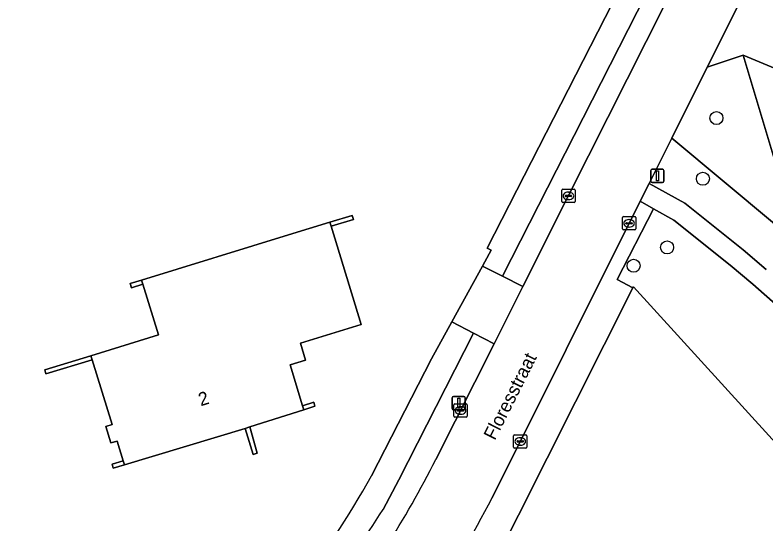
# Model space of a CAD drawing. Extents: x 162417 to 163722, y 384268 to 385417.
# Drawn here: x 163412.4 to 163468.9, y 384656 to 384694.2 of the extents above; entities that cross this region are included whole.
import ezdxf

# ---------------------------------------------------------------- set-up
doc = ezdxf.new("R2010")
doc.units = 0
for name, color, linetype in [('IMGEO_Berm_groen', 7, 'Continuous'), ('IMGEO_Boom', 7, 'Continuous'), ('IMGEO_Erf', 7, 'Continuous'), ('IMGEO_Groenvoorziening', 7, 'Continuous'), ('IMGEO_Hek', 7, 'Continuous'), ('IMGEO_Kolk', 7, 'Continuous'), ('IMGEO_Lichtmast', 7, 'Continuous'), ('IMGEO_Muur', 7, 'Continuous'), ('IMGEO_Openbare_ruimte_label', 7, 'Continuous'), ('IMGEO_Pand', 7, 'Continuous'), ('IMGEO_Pand_nummerreeks', 7, 'Continuous'), ('IMGEO_Rijbaan_lokaal_open', 7, 'Continuous'), ('IMGEO_Voetpad_halfverhard', 7, 'Continuous'), ('IMGEO_Voetpad_open', 7, 'Continuous')]:
    doc.layers.add(name, color=color, linetype=linetype)

msp = doc.modelspace()

# ---------------------------------------------------------------- linework, layer by layer
at = {"layer": 'IMGEO_Berm_groen'}
for points in [[(163467.647, 384710.327), (163467.268, 384710.395), (163449.056, 384674.591), (163450.578, 384673.812), (163454.071, 384680.764), (163464.216, 384700.914)], [(163469.772, 384672.33), (163467.865, 384674.003), (163466.183, 384675.435), (163461.935, 384678.823), (163460.408, 384679.673), (163457.666, 384674.338), (163458.848, 384673.73), (163458.908, 384673.806), (163474.172, 384657.022), (163503.834, 384668.371), (163520.825, 384669.345), (163543.475, 384681.474), (163585.432, 384691.917), (163602.43, 384671.194), (163617.872, 384681.245), (163635.32, 384692.539), (163632.434, 384696.611), (163652.863, 384709.886), (163655.792, 384705.79)], [(163473.287, 384675.375), (163461.78, 384684.985), (163460.076, 384681.575), (163462.751, 384680.085), (163467.155, 384676.576), (163468.874, 384675.113)], [(163444.048, 384660.817), (163448.42, 384669.517), (163446.884, 384670.318), (163441.276, 384659.294), (163440.077, 384657.063)]]:
    msp.add_lwpolyline(points, dxfattribs=at)
for centre, radius, start, end in [((163372.322, 384697.23), 80.439, 327.69017, 333.08477), ((163349.96, 384713.846), 106.515, 323.65813, 327.78495)]:
    msp.add_arc(centre, radius, start, end, dxfattribs=at)
at = {"layer": 'IMGEO_Boom'}
for centre in [(163465.141, 384686.493), (163464.123, 384681.926), (163461.429, 384676.762), (163458.914, 384675.383)]:
    msp.add_circle(centre, 0.489, dxfattribs=at)
at = {"layer": 'IMGEO_Erf'}
for points in [[(163469.126, 384699.679), (163464.448, 384690.322), (163467.143, 384691.226), (163484.237, 384684.113), (163500, 384688.721), (163580.363, 384712.213), (163579.87, 384714.065), (163582.836, 384714.854), (163583.309, 384713.074), (163598.787, 384717.599), (163632.332, 384732.289)], [(163439.207, 384659.583), (163443.713, 384668.387), (163445.245, 384671.173), (163447.549, 384675.363), (163448.047, 384676.269), (163448.203, 384676.553), (163447.906, 384676.713), (163460.651, 384701.67), (163461.429, 384701.275), (163462.377, 384703.14), (163461.604, 384703.558), (163465.046, 384710.362), (163457.241, 384724.223), (163456.356, 384725.796), (163426.302, 384716.894), (163404.174, 384710.339), (163359.949, 384697.239), (163309.903, 384682.414), (163310.09, 384681.76), (163333.508, 384602.071)], [(163477.053, 384616.061), (163494.178, 384625.448), (163492.655, 384633.034), (163488.848, 384640.395), (163490.386, 384642.261), (163485.646, 384644.406), (163474.172, 384657.022), (163458.908, 384673.806), (163458.848, 384673.73), (163448.112, 384652.334), (163445.562, 384648.482), (163444.229, 384646.468), (163441.62, 384642.927), (163440.661, 384641.624), (163437.621, 384637.821), (163433.577, 384633.672), (163432.556, 384632.606)]]:
    msp.add_lwpolyline(points, dxfattribs=at)
msp.add_lwpolyline([(163414.648, 384667.55), (163418.121, 384668.618), (163423.191, 384670.177), (163422.018, 384673.996), (163421.159, 384673.732), (163421.066, 384674.038), (163421.924, 384674.302), (163432.972, 384677.7), (163436.081, 384678.656), (163437.751, 384679.17), (163437.85, 384678.867), (163436.172, 384678.357), (163438.427, 384670.953), (163433.875, 384669.56), (163434.243, 384668.287), (163433.093, 384667.922), (163434.022, 384664.858), (163434.875, 384665.118), (163434.957, 384664.826), (163434.113, 384664.556), (163430.056, 384663.259), (163430.618, 384661.287), (163430.317, 384661.195), (163429.702, 384663.147), (163420.642, 384660.41), (163419.8, 384660.155), (163419.706, 384660.462), (163420.547, 384660.72), (163420.093, 384662.199), (163419.616, 384662.053), (163419.235, 384663.295), (163419.712, 384663.442), (163418.215, 384668.311), (163414.741, 384667.243)], close=True, dxfattribs=at)
msp.add_arc((163383.007, 384690.738), 64.258, 321.562, 330.99773, dxfattribs=at)
at = {"layer": 'IMGEO_Groenvoorziening'}
for points in [[(163632.332, 384732.289), (163598.787, 384717.599), (163583.309, 384713.074), (163583.612, 384711.932), (163580.647, 384711.144), (163580.363, 384712.213), (163500, 384688.721), (163484.237, 384684.113), (163467.143, 384691.226), (163469.49, 384683.461), (163479.995, 384678.63), (163480.345, 384679.402), (163485.499, 384677.78), (163500, 384682.013), (163598.068, 384710.642)], [(163592.683, 384706.906), (163500, 384679.941), (163486.222, 384675.932), (163479.719, 384678.022), (163479.995, 384678.63), (163469.49, 384683.461), (163467.143, 384691.226), (163464.448, 384690.322), (163461.78, 384684.985), (163473.287, 384675.375)], [(163443.594, 384649.939), (163445.562, 384648.482), (163448.112, 384652.334), (163458.848, 384673.73), (163457.666, 384674.338), (163460.408, 384679.673), (163459.405, 384680.232), (163448.271, 384657.924)]]:
    msp.add_lwpolyline(points, dxfattribs=at)
msp.add_arc((163370.348, 384698.203), 87.718, 326.61785, 332.66515, dxfattribs=at)
at = {"layer": 'IMGEO_Hek'}
for points in [[(163479.995, 384678.63), (163469.49, 384683.461), (163467.143, 384691.226)], [(163458.848, 384673.73), (163458.908, 384673.806), (163474.172, 384657.022)]]:
    msp.add_lwpolyline(points, dxfattribs=at)
at = {"layer": 'IMGEO_Kolk'}
for p, q in [((163453.511, 384680.211), (163453.511, 384681.063)), ((163453.586, 384681.137), (163454.438, 384681.137)), ((163454.512, 384681.063), (163454.512, 384680.211)), ((163453.77, 384680.631), (163453.77, 384680.643)), ((163454.208, 384680.594), (163453.81, 384680.594)), ((163453.813, 384680.68), (163454.211, 384680.68)), ((163453.999, 384680.917), (163454.024, 384680.917)), ((163454.254, 384680.643), (163454.254, 384680.631)), ((163454.438, 384680.137), (163453.586, 384680.137)), ((163454.022, 384680.357), (163453.997, 384680.357)), ((163458.073, 384678.15), (163458.073, 384679.002)), ((163458.148, 384679.076), (163459, 384679.076)), ((163458.561, 384678.856), (163458.586, 384678.856)), ((163459.074, 384679.002), (163459.074, 384678.15)), ((163458.332, 384678.57), (163458.332, 384678.582)), ((163458.77, 384678.533), (163458.372, 384678.533)), ((163458.375, 384678.619), (163458.773, 384678.619)), ((163458.584, 384678.296), (163458.559, 384678.296)), ((163458.816, 384678.582), (163458.816, 384678.57)), ((163459, 384678.076), (163458.148, 384678.076)), ((163445.408, 384664.069), (163445.408, 384664.921)), ((163445.483, 384664.995), (163446.335, 384664.995)), ((163445.896, 384664.775), (163445.921, 384664.775)), ((163446.409, 384664.921), (163446.409, 384664.069)), ((163445.667, 384664.489), (163445.667, 384664.501)), ((163446.105, 384664.452), (163445.707, 384664.452)), ((163445.71, 384664.538), (163446.108, 384664.538)), ((163445.919, 384664.215), (163445.894, 384664.215)), ((163446.151, 384664.501), (163446.151, 384664.489)), ((163446.335, 384663.995), (163445.483, 384663.995)), ((163449.888, 384661.744), (163449.888, 384662.596)), ((163449.963, 384662.67), (163450.815, 384662.67)), ((163450.376, 384662.45), (163450.401, 384662.45)), ((163450.889, 384662.596), (163450.889, 384661.744)), ((163450.147, 384662.164), (163450.147, 384662.176)), ((163450.585, 384662.127), (163450.187, 384662.127)), ((163450.19, 384662.213), (163450.588, 384662.213)), ((163450.399, 384661.89), (163450.374, 384661.89)), ((163450.631, 384662.176), (163450.631, 384662.164)), ((163450.815, 384661.67), (163449.963, 384661.67))]:
    msp.add_line(p, q, dxfattribs=at)
for points in [[(163453.511, 384680.211), (163453.511, 384681.063)], [(163453.586, 384681.137), (163454.438, 384681.137)], [(163454.512, 384681.063), (163454.512, 384680.211)], [(163454.438, 384680.137), (163453.586, 384680.137)], [(163458.073, 384678.15), (163458.073, 384679.002)], [(163458.148, 384679.076), (163459, 384679.076)], [(163459.074, 384679.002), (163459.074, 384678.15)], [(163459, 384678.076), (163458.148, 384678.076)], [(163445.408, 384664.069), (163445.408, 384664.921)], [(163445.483, 384664.995), (163446.335, 384664.995)], [(163446.409, 384664.921), (163446.409, 384664.069)], [(163446.335, 384663.995), (163445.483, 384663.995)], [(163449.888, 384661.744), (163449.888, 384662.596)], [(163449.963, 384662.67), (163450.815, 384662.67)], [(163450.889, 384662.596), (163450.889, 384661.744)], [(163450.815, 384661.67), (163449.963, 384661.67)]]:
    msp.add_lwpolyline(points, dxfattribs=at)
for centre, radius, start, end in [((163453.588, 384681.061), 0.0765, 91.552, 178.448), ((163453.588, 384681.061), 0.0765, 91.552, 178.448), ((163454.436, 384681.061), 0.0765, 1.552, 88.448), ((163454.436, 384681.061), 0.0765, 1.552, 88.448), ((163453.81, 384680.64), 0.0403, 85.8775, 175.7526), ((163453.807, 384680.63), 0.0366, 178.938, 274.7102), ((163454.211, 384680.637), 0.043, 264.8664, 352.4533), ((163454.215, 384680.642), 0.0386, 1.7309, 96.639), ((163453.588, 384680.213), 0.0765, 181.552, 268.448), ((163453.588, 384680.213), 0.0765, 181.552, 268.448), ((163454.436, 384680.213), 0.0765, 271.552, 358.448), ((163454.436, 384680.213), 0.0765, 271.552, 358.448), ((163458.15, 384679), 0.0765, 91.552, 178.448), ((163458.15, 384679), 0.0765, 91.552, 178.448), ((163458.998, 384679), 0.0765, 1.552, 88.448), ((163458.998, 384679), 0.0765, 1.552, 88.448), ((163458.372, 384678.579), 0.0403, 85.8775, 175.7526), ((163458.369, 384678.569), 0.0366, 178.938, 274.7102), ((163458.773, 384678.576), 0.043, 264.8664, 352.4533), ((163458.777, 384678.581), 0.0386, 1.7309, 96.639), ((163458.15, 384678.152), 0.0765, 181.552, 268.448), ((163458.15, 384678.152), 0.0765, 181.552, 268.448), ((163458.998, 384678.152), 0.0765, 271.552, 358.448), ((163458.998, 384678.152), 0.0765, 271.552, 358.448), ((163445.485, 384664.919), 0.0765, 91.552, 178.448), ((163445.485, 384664.919), 0.0765, 91.552, 178.448), ((163446.333, 384664.919), 0.0765, 1.552, 88.448), ((163446.333, 384664.919), 0.0765, 1.552, 88.448), ((163445.707, 384664.498), 0.0403, 85.8775, 175.7526), ((163445.704, 384664.488), 0.0366, 178.938, 274.7102), ((163446.108, 384664.495), 0.043, 264.8664, 352.4533), ((163446.112, 384664.5), 0.0386, 1.7309, 96.639), ((163445.485, 384664.071), 0.0765, 181.552, 268.448), ((163445.485, 384664.071), 0.0765, 181.552, 268.448), ((163446.333, 384664.071), 0.0765, 271.552, 358.448), ((163446.333, 384664.071), 0.0765, 271.552, 358.448), ((163449.965, 384662.594), 0.0765, 91.552, 178.448), ((163449.965, 384662.594), 0.0765, 91.552, 178.448), ((163450.813, 384662.594), 0.0765, 1.552, 88.448), ((163450.813, 384662.594), 0.0765, 1.552, 88.448), ((163450.187, 384662.173), 0.0403, 85.8775, 175.7526), ((163450.184, 384662.163), 0.0366, 178.938, 274.7102), ((163450.588, 384662.17), 0.043, 264.8664, 352.4533), ((163450.592, 384662.175), 0.0386, 1.7309, 96.639), ((163449.965, 384661.746), 0.0765, 181.552, 268.448), ((163449.965, 384661.746), 0.0765, 181.552, 268.448), ((163450.813, 384661.746), 0.0765, 271.552, 358.448), ((163450.813, 384661.746), 0.0765, 271.552, 358.448)]:
    msp.add_arc(centre, radius, start, end, dxfattribs=at)
for centre, major_axis, ratio, start_param, end_param in [((163453.998, 384680.637), (-0.387, 0.002), 0.722429, 4.712389, 7.853982), ((163454.023, 384680.637), (-0.39, 0.002), 0.717154, 1.570796, 4.712389), ((163458.56, 384678.576), (-0.387, 0.002), 0.722429, 4.712389, 7.853982), ((163458.585, 384678.576), (-0.39, 0.002), 0.717154, 1.570796, 4.712389), ((163445.895, 384664.495), (-0.387, 0.002), 0.722429, 4.712389, 7.853982), ((163445.92, 384664.495), (-0.39, 0.002), 0.717154, 1.570796, 4.712389), ((163450.375, 384662.17), (-0.387, 0.002), 0.722429, 4.712389, 7.853982), ((163450.4, 384662.17), (-0.39, 0.002), 0.717154, 1.570796, 4.712389)]:
    msp.add_ellipse(centre, major_axis=major_axis, ratio=ratio, start_param=start_param, end_param=end_param, dxfattribs=at)
at = {"layer": 'IMGEO_Lichtmast'}
for p, q in [((163460.202, 384681.737), (163460.202, 384682.537)), ((163460.202, 384682.537), (163460.202, 384681.737)), ((163460.302, 384682.637), (163461.092, 384682.637)), ((163461.092, 384682.637), (163460.302, 384682.637)), ((163461.192, 384682.537), (163461.192, 384681.737)), ((163461.192, 384681.737), (163461.192, 384682.537)), ((163461.092, 384681.637), (163460.302, 384681.637)), ((163460.302, 384681.637), (163461.092, 384681.637)), ((163445.272, 384664.655), (163445.272, 384665.455)), ((163445.272, 384665.455), (163445.272, 384664.655)), ((163445.372, 384665.555), (163446.162, 384665.555)), ((163446.162, 384665.555), (163445.372, 384665.555)), ((163446.262, 384665.455), (163446.262, 384664.655)), ((163446.262, 384664.655), (163446.262, 384665.455)), ((163446.162, 384664.555), (163445.372, 384664.555)), ((163445.372, 384664.555), (163446.162, 384664.555))]:
    msp.add_line(p, q, dxfattribs=at)
for points in [[(163460.622, 384682.512), (163460.772, 384682.512), (163460.772, 384681.762), (163460.622, 384681.762), (163460.622, 384682.512)], [(163445.692, 384665.43), (163445.842, 384665.43), (163445.842, 384664.68), (163445.692, 384664.68), (163445.692, 384665.43)]]:
    msp.add_lwpolyline(points, dxfattribs=at)
for centre, start, end in [((163460.302, 384682.537), 90, 180), ((163460.302, 384682.537), 90, 180), ((163461.092, 384682.537), 0, 90), ((163461.092, 384682.537), 360, 90), ((163460.302, 384681.737), 180, 270), ((163460.302, 384681.737), 180, 270), ((163461.092, 384681.737), 270, 0), ((163461.092, 384681.737), 270, 0), ((163445.372, 384665.455), 90, 180), ((163445.372, 384665.455), 90, 180), ((163446.162, 384665.455), 0, 90), ((163446.162, 384665.455), 360, 90), ((163445.372, 384664.655), 180, 270), ((163445.372, 384664.655), 180, 270), ((163446.162, 384664.655), 270, 0), ((163446.162, 384664.655), 270, 0)]:
    msp.add_arc(centre, 0.1, start, end, dxfattribs=at)
at = {"layer": 'IMGEO_Muur'}
for points in [[(163436.081, 384678.656), (163436.172, 384678.357), (163437.85, 384678.867), (163437.751, 384679.17)], [(163421.924, 384674.302), (163421.066, 384674.038), (163421.159, 384673.732), (163422.018, 384673.996)], [(163418.215, 384668.311), (163418.121, 384668.618), (163414.648, 384667.55), (163414.741, 384667.243)], [(163434.022, 384664.858), (163434.113, 384664.556), (163434.957, 384664.826), (163434.875, 384665.118)], [(163430.056, 384663.259), (163429.702, 384663.147), (163430.317, 384661.195), (163430.618, 384661.287)], [(163420.547, 384660.72), (163419.706, 384660.462), (163419.8, 384660.155), (163420.642, 384660.41)]]:
    msp.add_lwpolyline(points, close=True, dxfattribs=at)
at = {"layer": 'IMGEO_Pand'}
msp.add_lwpolyline([(163418.215, 384668.311), (163419.712, 384663.442), (163419.235, 384663.295), (163419.616, 384662.053), (163420.093, 384662.199), (163420.547, 384660.72), (163420.642, 384660.41), (163429.702, 384663.147), (163430.056, 384663.259), (163434.113, 384664.556), (163434.022, 384664.858), (163433.093, 384667.922), (163434.243, 384668.287), (163433.875, 384669.56), (163438.427, 384670.953), (163436.172, 384678.357), (163436.081, 384678.656), (163432.972, 384677.7), (163421.924, 384674.302), (163422.018, 384673.996), (163423.191, 384670.177), (163418.121, 384668.618)], close=True, dxfattribs=at)
at = {"layer": 'IMGEO_Rijbaan_lokaal_open'}
for points in [[(163464.216, 384700.914), (163454.071, 384680.764), (163450.578, 384673.812), (163448.42, 384669.517), (163444.048, 384660.817)], [(163448.271, 384657.924), (163459.405, 384680.232), (163460.076, 384681.575), (163461.78, 384684.985), (163464.448, 384690.322), (163469.126, 384699.679)]]:
    msp.add_lwpolyline(points, dxfattribs=at)
for centre, radius, start, end in [((163372.322, 384697.23), 80.439, 327.69017, 333.08477), ((163370.348, 384698.203), 87.718, 326.61785, 332.66515)]:
    msp.add_arc(centre, radius, start, end, dxfattribs=at)
at = {"layer": 'IMGEO_Voetpad_halfverhard'}
msp.add_lwpolyline([(163468.874, 384675.113), (163467.155, 384676.576), (163462.751, 384680.085), (163460.076, 384681.575), (163459.405, 384680.232), (163460.408, 384679.673), (163461.935, 384678.823), (163466.183, 384675.435), (163467.865, 384674.003), (163469.772, 384672.33)], dxfattribs=at)
at = {"layer": 'IMGEO_Voetpad_open'}
for points in [[(163459.379, 384724.461), (163458.325, 384726.298), (163456.356, 384725.796), (163457.241, 384724.223), (163465.046, 384710.362), (163461.604, 384703.558), (163462.377, 384703.14), (163461.429, 384701.275), (163460.651, 384701.67), (163447.906, 384676.713), (163448.203, 384676.553), (163448.047, 384676.269), (163447.549, 384675.363), (163449.056, 384674.591), (163467.268, 384710.395)], [(163445.245, 384671.173), (163446.884, 384670.318), (163448.42, 384669.517), (163450.578, 384673.812), (163449.056, 384674.591), (163447.549, 384675.363)]]:
    msp.add_lwpolyline(points, close=True, dxfattribs=at)
msp.add_lwpolyline([(163440.077, 384657.063), (163441.276, 384659.294), (163446.884, 384670.318), (163445.245, 384671.173), (163443.713, 384668.387), (163439.207, 384659.583)], dxfattribs=at)
for centre, radius, start, end in [((163383.007, 384690.738), 64.258, 321.562, 330.99773), ((163349.96, 384713.846), 106.515, 323.65813, 327.78495)]:
    msp.add_arc(centre, radius, start, end, dxfattribs=at)

# ---------------------------------------------------------------- texts
at = {"layer": 'IMGEO_Openbare_ruimte_label'}
msp.add_text('Floresstraat', height=1, rotation=63.2556, dxfattribs=at).set_placement((163448.482, 384662.195))
at = {"layer": 'IMGEO_Pand_nummerreeks'}
msp.add_text('2', height=1, rotation=17.1085, dxfattribs=at).set_placement((163426.373, 384664.81))

doc.saveas('drawing.dxf')
